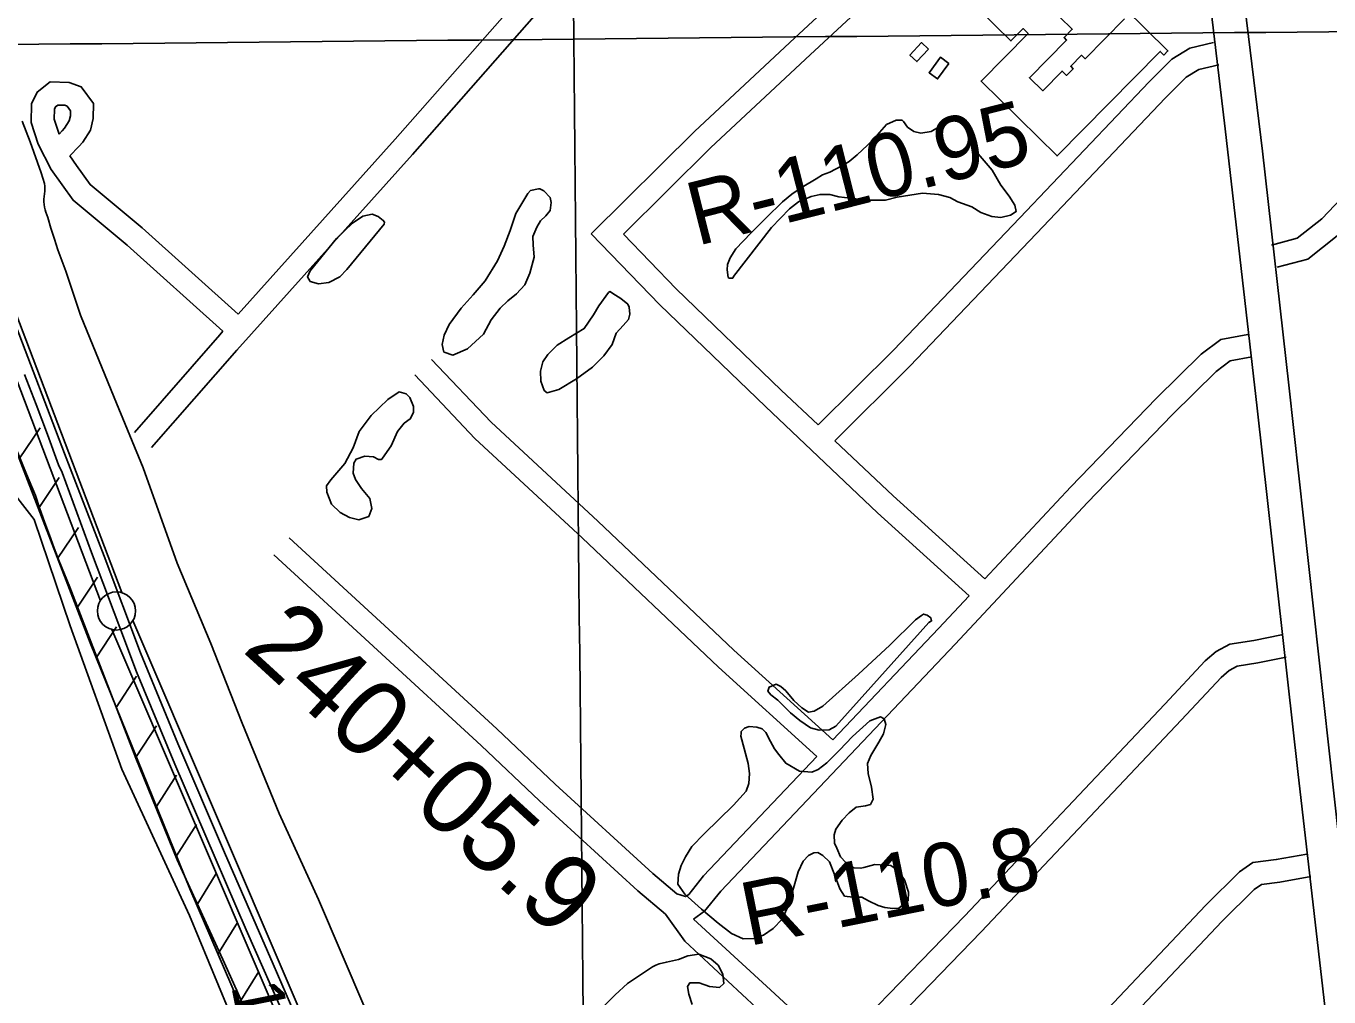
# Model space of a CAD drawing. Extents: x 3625074 to 3663148, y 511451 to 537151.
# Drawn here: x 3633748 to 3635455, y 527777 to 529050 of the extents above; entities that cross this region are included whole.
import ezdxf

# ---------------------------------------------------------------- set-up
doc = ezdxf.new("R2010")
doc.units = 0
for name, color, linetype in [('V-BLDG-OTLN', 7, 'Continuous'), ('V-FLOD-BASE', 7, 'Continuous'), ('V-GRID-MAJR', 7, 'Continuous'), ('V-LEVE-TOET', 7, 'Continuous'), ('V-RIVR-RANG', 7, 'Continuous'), ('V-RIVR-RANG-IDEN', 7, 'Continuous'), ('V-ROAD-CNTR', 7, 'Continuous'), ('V-RRAP-FSHR', 7, 'Continuous'), ('V-SITE-VEGE', 7, 'Continuous'), ('V-SURV-IDEN', 7, 'Continuous'), ('V-SURV-LINE', 7, 'Continuous')]:
    doc.layers.add(name, color=color, linetype=linetype)

msp = doc.modelspace()

# ---------------------------------------------------------------- linework, layer by layer
at = {"layer": 'V-BLDG-OTLN'}
for points in [[(3635186.921, 529073.554), (3635244.406, 529016.8960000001), (3635239.153, 529011.566), (3635234.289, 529016.346), (3635099.119, 528879.197), (3634999.492, 528977.386), (3635060.981, 529039.777), (3635054.43, 529046.232), (3635038.562, 529030.131), (3634997.589, 529070.513)], [(3635102.846, 529061.053), (3635118.864, 529045.267), (3635108.302, 529034.552), (3635111.622, 529031.28), (3635062.916, 528981.861), (3635080.275, 528964.752), (3635105.656, 528990.506), (3635111.378, 528984.8640000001), (3635120.0700000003, 528993.684), (3635116.937, 528996.773), (3635131.23, 529011.275), (3635135.852, 529006.72), (3635187.5500000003, 529059.1730000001)]]:
    msp.add_lwpolyline(points, dxfattribs=at)
for points in [[(3634930.501, 529019.291), (3634915.319, 529002.995), (3634906.187, 529011.504), (3634921.369, 529027.7980000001)], [(3634957.358, 529000.416), (3634942.515, 528980.186), (3634931.3200000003, 528988.401), (3634946.168, 529008.629)]]:
    msp.add_lwpolyline(points, close=True, dxfattribs=at)
at = {"layer": 'V-FLOD-BASE'}
for points in [[(3633790.3880000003, 528474.383), (3633775.714, 528513.895), (3633760.8310000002, 528553.33), (3633745.741, 528592.686)], [(3634161.602, 527574.92), (3634134.628, 527639.0430000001), (3634090.092, 527742.963), (3634036.049, 527864.698), (3633995.556, 527958.789), (3633942.929, 528081.898), (3633892.593, 528202.651), (3633870.653, 528261.117), (3633833.477, 528359.3470000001), (3633795.004, 528464.109), (3633790.3880000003, 528474.383)]]:
    msp.add_lwpolyline(points, dxfattribs=at)
at = {"layer": 'V-GRID-MAJR'}
for points in [[(3634583.656, 516913.037), (3634524.612, 522971.789), (3634465.549, 529032.474), (3634406.486, 535093.172), (3634406.467, 535095.091)], [(3629187.62, 528981.4230000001), (3634465.549, 529032.474), (3639743.471, 529084.2930000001), (3645021.3850000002, 529136.879)]]:
    msp.add_spline(points, degree=3, dxfattribs=at)
at = {"layer": 'V-LEVE-TOET'}
for points in [[(3633742.688, 528924.949), (3633747.916, 528911.455), (3633753.0160000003, 528897.912), (3633757.98, 528884.317), (3633762.813, 528870.675), (3633767.509, 528856.991), (3633772.072, 528843.265), (3633772.296, 528839.828), (3633772.33, 528836.39), (3633772.177, 528832.962), (3633771.8370000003, 528829.56), (3633771.308, 528826.193), (3633771.14, 528822.674), (3633771.2, 528819.154), (3633771.485, 528815.644), (3633771.992, 528812.158), (3633772.724, 528808.713), (3633773.6720000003, 528805.322), (3633774.8370000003, 528801.998), (3633776.211, 528798.756), (3633780.414, 528784.477), (3633784.887, 528770.282), (3633789.628, 528756.174), (3633794.6350000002, 528742.157), (3633799.909, 528728.2390000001)], [(3634287.742, 527552.601), (3634257.696, 527629.329), (3634191.724, 527762.402), (3634130.997, 527904.237), (3634079.614, 528017.094), (3634031.103, 528135.493), (3633989.832, 528239.83), (3633945.782, 528345.136), (3633901.094, 528470.455), (3633863.366, 528562.6460000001), (3633819.35, 528670.281), (3633799.909, 528728.2390000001)], [(3633694.017, 528602.971), (3633704.47, 528574.594), (3633715.1520000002, 528546.305), (3633726.0640000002, 528518.102), (3633737.207, 528489.987), (3633748.578, 528461.966), (3633760.1750000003, 528434.042), (3633766.041, 528416.681), (3633772.097, 528399.386), (3633778.339, 528382.16), (3633784.772, 528365.002), (3633791.3910000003, 528347.915), (3633798.199, 528330.905), (3633805.193, 528313.9720000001)], [(3633805.193, 528313.9720000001), (3633842.839, 528216.2), (3633891.6920000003, 528089.425), (3633946.038, 527956.52), (3634007.7830000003, 527820.7170000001), (3634042.933, 527742.985), (3634099.541, 527605.861), (3634125.36, 527540.948)]]:
    msp.add_lwpolyline(points, dxfattribs=at)
at = {"layer": 'V-ROAD-CNTR'}
for points in [[(3633673.938, 532162.153), (3633780.89, 531985.916), (3633876.6, 531828.509), (3633996.825, 531630.389), (3634264.9990000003, 531191.1460000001), (3634381.197, 530998.172), (3634645.052, 530565.506), (3634778.911, 530342.151), (3635026.809, 529932.475), (3635149.623, 529729.158), (3635201.133, 529645.657), (3635237.929, 529583.988), (3635272.433, 529525.164), (3635292.1520000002, 529457.799), (3635312.892, 529340.52), (3635368.435, 528885.332), (3635402.846, 528578.8960000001), (3635468.14, 527984.167), (3635498.877, 527720.385)], [(3633679.897, 532075.356), (3633969.983, 531601.076), (3634194.6240000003, 531230.475), (3634340.754, 530986.403), (3634517.023, 530698.934), (3634735.024, 530339.394), (3634985.259, 529918.023), (3635105.444, 529727.834), (3635168.1010000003, 529621.4130000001), (3635210.481, 529537.829), (3635240.924, 529474.947), (3635272.682, 529308.5700000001), (3635319.328, 528914.598), (3635361.137, 528548.576), (3635414.789, 528072.17), (3635474.574, 527551.515)], [(3633912.299, 528497.0650000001), (3634024.046, 528624.74), (3634254.102, 528881.164), (3634534.839, 529200.464), (3634752.112, 529444.161), (3634987.54, 529709.088), (3635067.485, 529795.073)], [(3635387.693, 528733.394), (3635427.674, 528743.938), (3635466.247, 528774.723), (3635695.21, 529015.506), (3635937.804, 529271.434), (3636342.6180000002, 529698.507), (3636380.049, 529738.6240000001)], [(3635380.043, 528762.402), (3635413.906, 528771.332), (3635445.9250000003, 528796.887), (3635673.454, 529036.162), (3635916.032, 529292.072), (3636134.203, 529522.24)], [(3635235.9250000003, 529465.003), (3635178.539, 529420.721), (3635057.132, 529312.661), (3634897.5530000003, 529166.2980000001), (3634754.852, 529033.805), (3634624.396, 528911.731), (3634488.5840000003, 528777.251)], [(3635254.253, 529441.251), (3635197.699, 529397.613), (3635077.244, 529290.401), (3634917.899, 529144.25), (3634775.308, 529011.859), (3634645.204, 528890.115), (3634530.733, 528776.77)], [(3634025.85, 528671.675), (3634231.6720000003, 528901.086), (3634512.377, 529220.35), (3634546.188, 529258.273)], [(3633555.375, 529139.109), (3633579.605, 529074.814), (3633603.608, 529010.433), (3633627.383, 528945.968), (3633650.931, 528881.421), (3633670.741, 528827.139), (3633690.742, 528772.926), (3633710.931, 528718.783), (3633731.313, 528664.714), (3633798.004, 528489.295)], [(3634785.789, 528526.514), (3634884.691, 528624.778), (3635050.247, 528798.263), (3635219.54, 528976.251), (3635249.4420000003, 529006.001), (3635272.961, 529020.692), (3635304.1780000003, 529028.058)], [(3634807.576, 528505.872), (3634906.119, 528603.778), (3635071.967, 528777.569), (3635240.992, 528955.275), (3635268.204, 528982.349), (3635284.661, 528992.63), (3635311.068, 528998.86)], [(3634005.8170000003, 528649.345), (3633880.305, 528762.481), (3633809.448, 528821.162), (3633780.855, 528861.411), (3633763.811, 528894.829), (3633754.58, 528923.0380000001), (3633754.969, 528947.611), (3633762.411, 528963.053), (3633779.5530000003, 528976.358), (3633804.0700000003, 528975.477), (3633820.093, 528969.958), (3633836.234, 528948.044), (3633835.856, 528928.178), (3633832.412, 528913.1460000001), (3633822.144, 528897.447), (3633817.082, 528891.711)], [(3633791.063, 528908.011), (3633784.656, 528927.59), (3633784.861, 528940.535), (3633786.375, 528943.677), (3633789.3510000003, 528945.986), (3633798.526, 528945.657), (3633801.483, 528944.638), (3633806.046, 528938.444), (3633805.92, 528931.852), (3633804.3680000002, 528925.076), (3633798.22, 528915.677)], [(3633798.22, 528915.677), (3633795.032, 528912.064), (3633791.063, 528908.011)], [(3633817.082, 528891.711), (3633817.012, 528891.632), (3633804.943, 528879.305)], [(3633813.795, 528866.845), (3633804.943, 528879.305)], [(3634025.8510000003, 528671.675), (3633899.9250000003, 528785.185), (3633831.62, 528841.752), (3633813.795, 528866.845)], [(3634983.782, 528302.692), (3634863.647, 528411.425), (3634716.738, 528550.606), (3634578.6240000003, 528683.919), (3634488.5840000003, 528777.251)], [(3634785.789, 528526.513), (3634737.472, 528572.2880000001), (3634599.844, 528705.133), (3634530.733, 528776.77)], [(3633889.725, 528516.823), (3634001.592, 528644.636), (3634005.816, 528649.344)], [(3635349.034, 528645.219), (3635313.579, 528638.612), (3635287.938, 528619.505), (3635228.782, 528561.061), (3635117.052, 528445.3690000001), (3635004.2630000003, 528324.62)], [(3634805.057, 528113.649), (3634675.611, 528231.117), (3634497.345, 528400.201), (3634357.222, 528530.272), (3634279.378, 528612.469)], [(3635354.5300000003, 528615.727), (3635325.921, 528610.3960000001), (3635307.538, 528596.697), (3635250.116, 528539.9670000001), (3635138.806, 528424.709), (3634965.403, 528239.067), (3634658.319, 527915.4), (3634637.17, 527889.055), (3634622.7321809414, 527878.6731811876)], [(3634784.404, 528091.88), (3634655.205, 528209.123), (3634476.8170000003, 528378.323), (3634336.1040000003, 528508.942), (3634257.1380000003, 528592.323)], [(3635004.2630000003, 528324.6190000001), (3634884.031, 528433.439), (3634807.577, 528505.871)], [(3633798.004, 528489.295), (3633849.9990000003, 528354.563), (3633897.9220000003, 528227.802), (3633946.89, 528108.932), (3634008.0670000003, 527966.16), (3634071.519, 527819.634), (3634134.071, 527675.446), (3634182.24, 527565.426), (3634198.282, 527521.349)], [(3634784.404, 528091.881), (3634635.701, 527935.148), (3634616.336, 527911.025), (3634612.2800000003, 527908.108), (3634600.843, 527911.941), (3634569.34, 527938.272), (3634441.2630000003, 528055.502), (3634364.671, 528128.2440000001), (3634092.773, 528378.518)], [(3634585.9450000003, 527885.2930000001), (3634549.582, 527915.686), (3634420.8030000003, 528033.558), (3634344.181, 528106.33), (3634072.455, 528356.446)], [(3634983.7830000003, 528302.694), (3634943.559, 528259.631), (3634805.057, 528113.649)], [(3635393.313, 528251.404), (3635356.816, 528244.0920000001), (3635325.4, 528239.095), (3635307.602, 528229.393), (3635293.1780000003, 528217.049), (3635240.295, 528160.532), (3634977.907, 527882.608), (3634808.426008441, 527707.4434936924)], [(3635399.207, 528221.988), (3635362.12, 528214.558), (3635335.218, 528210.279), (3635324.72, 528204.557), (3635313.948, 528195.337), (3635262.1550000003, 528139.986), (3634999.595, 527861.88), (3634774.903, 527629.654)], [(3635037.24, 527625.103), (3635293.836, 527896.807), (3635338.094, 527940.486), (3635355.775, 527952.987), (3635386.392, 527956.769), (3635426.2660000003, 527963.919)], [(3634787.785573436, 527686.1108853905), (3634753.245, 527650.412), (3634616.9790000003, 527506.878), (3634545.799, 527432.715), (3634525.605, 527411.308), (3634514.932, 527388.9), (3634512.86, 527365.664), (3634524.8200000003, 527330.946), (3634574.039, 527218.948), (3634589.5700000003, 527196.937), (3634613.665, 527181.974), (3634642.42, 527181.687), (3634672.838, 527195.845), (3634709.041, 527235.762), (3634828.149, 527363.618), (3635058.974, 527604.4230000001), (3635315.284, 527875.825), (3635357.418, 527917.408), (3635366.937, 527924.137), (3635390.882, 527927.095), (3635431.562, 527934.3910000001)], [(3634585.9450000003, 527885.2930000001), (3634611.007066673, 527849.8817082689), (3634780.3480434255, 527692.5586435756), (3634787.7855734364, 527686.1108853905)], [(3634622.732180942, 527878.6731811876), (3634718.3741219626, 527790.8517859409), (3634808.426008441, 527707.4434936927)]]:
    msp.add_lwpolyline(points, dxfattribs=at)
at = {"layer": 'V-RRAP-FSHR'}
for p, q in [((3633738.899, 528482.246), (3633766.166, 528522.755)), ((3633764.049, 528416.92), (3633791.316, 528457.429)), ((3633789.198, 528351.594), (3633816.465, 528392.103)), ((3633814.348, 528286.268), (3633841.614, 528326.777)), ((3633839.829, 528221.073), (3633866.414, 528262.033)), ((3633866.069, 528156.177), (3633892.654, 528197.137)), ((3633892.309, 528091.281), (3633918.893, 528132.241)), ((3633918.549, 528026.385), (3633945.133, 528067.345)), ((3633944.789, 527961.4890000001), (3633971.373, 528002.449)), ((3633971.535, 527896.805), (3633997.153, 527938.376)), ((3633999.288, 527832.542), (3634024.9050000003, 527874.113)), ((3634027.04, 527768.278), (3634052.6580000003, 527809.849))]:
    msp.add_line(p, q, dxfattribs=at)
msp.add_lwpolyline([(3633718.281, 528535.803), (3633831.843, 528240.824), (3633962.244, 527918.3200000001), (3634082.164, 527640.632)], dxfattribs=at)
at = {"layer": 'V-SITE-VEGE'}
for points in [[(3634675.109, 528721.145), (3634673.907, 528718.824), (3634669.2290000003, 528718.892), (3634668.078, 528720.08), (3634666.471, 528730.041), (3634667.157, 528737.0480000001), (3634670.792, 528745.762), (3634677.9760000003, 528757.351), (3634697.574, 528778.1140000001), (3634717.747, 528798.283), (3634739.097, 528819.019), (3634751.526, 528829.359), (3634765.107, 528838.5160000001), (3634783.389, 528849.358), (3634791.651, 528854.498), (3634801.0530000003, 528857.8690000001), (3634816.964, 528866.407), (3634826.401, 528872.115), (3634837.051, 528880.729), (3634850.682, 528893.394), (3634863.1520000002, 528906.659), (3634875.6350000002, 528920.507), (3634887.9930000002, 528926.174), (3634896.179, 528926.053), (3634897.907, 528924.276), (3634903.066, 528917.183), (3634911.164, 528911.22), (3634920.49, 528909.331), (3634933.968, 528911.4720000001), (3634945.761, 528918.314), (3634960.494, 528926.285), (3634970.99, 528924.376), (3634979.061, 528916.659), (3634987.54, 528896.654), (3634995.511, 528881.9230000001), (3635013.9080000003, 528860.607), (3635025.3170000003, 528841.147), (3635036.211, 528826.371), (3635043.639, 528814.5700000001), (3635045.273, 528806.358), (3635038.1890000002, 528801.789), (3635025.278, 528798.4670000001), (3635013.605, 528799.808), (3634999.068, 528805.283), (3634987.48, 528812.4670000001), (3634968.866, 528819.17), (3634958.423, 528824.585), (3634943.87, 528828.89), (3634922.846, 528830.367), (3634889.441, 528825.007), (3634874.183, 528821.138), (3634850.217, 528821.4890000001), (3634812.86, 528825.542), (3634801.211, 528828.634), (3634788.3510000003, 528828.823), (3634776.6180000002, 528826.072), (3634760.148, 528819.295), (3634748.321, 528810.1140000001), (3634724.573, 528785.321)], [(3634405.386, 528829.871), (3634408.951, 528833.912), (3634419.507, 528836.0970000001), (3634421.262, 528836.0700000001), (3634426.488, 528833.656), (3634434.545, 528824.77), (3634436.204, 528818.312), (3634434.881, 528807.81), (3634428.931, 528800.88), (3634421.815, 528793.968), (3634417.02, 528785.853), (3634412.164, 528773.647), (3634412.586, 528762.531), (3634413.524, 528746.733), (3634407.958, 528725.765), (3634401.298, 528710.077), (3634390.605, 528698.539), (3634379.362, 528689.35), (3634369.279, 528679.558), (3634357.366, 528664.534), (3634347.149, 528645.389), (3634326.409, 528626.3960000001), (3634306.991, 528617.909), (3634295.9450000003, 528622.1630000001), (3634295.361, 528622.171), (3634293.167, 528632.143), (3634295.684, 528644.384), (3634302.3200000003, 528658.318), (3634317.832, 528679.724), (3634333.8710000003, 528697.03), (3634349.342, 528715.513), (3634365.507, 528741.59), (3634374.557, 528760.747), (3634382.464, 528781.68), (3634389.802, 528803.79)], [(3634217.127, 528789.941), (3634168.3170000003, 528730.435), (3634158.819, 528720.635), (3634144.679, 528713.24), (3634131.21, 528711.683), (3634120.146, 528714.767), (3634116.724, 528720.664), (3634120.3510000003, 528728.794), (3634154.876, 528770.973), (3634175.6350000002, 528791.131), (3634189.215, 528800.2880000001), (3634201.534, 528803.03), (3634209.089, 528799.9990000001), (3634216.025, 528794.635), (3634217.7460000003, 528792.272)], [(3634511.069, 528700.29), (3634512.84, 528701.433), (3634520.3710000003, 528696.645), (3634527.326, 528692.45), (3634536.566, 528684.715), (3634538.268, 528681.182), (3634539.3000000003, 528671.813), (3634537.4450000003, 528664.825), (3634530.312, 528656.743), (3634521.399, 528646.933), (3634515.916, 528631.813), (3634505.181, 528617.354), (3634490.347, 528602.3690000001), (3634469.072, 528586.894), (3634446.069, 528573.199), (3634430.8030000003, 528568.745), (3634426.754, 528571.727), (3634422.255, 528584.0700000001), (3634421.862, 528596.938), (3634424.9620000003, 528609.17), (3634431.539, 528619.013), (3634443.992, 528631.111), (3634459.336, 528640.826), (3634479.3880000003, 528652.809), (3634491.344, 528670.76), (3634498.537, 528682.933)], [(3634214.983, 528483.028), (3634213.789, 528481.291), (3634209.697, 528481.353), (3634203.3200000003, 528484.955), (3634191.6380000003, 528485.709), (3634180.47, 528481.779), (3634177.472, 528476.56), (3634176.6920000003, 528463.125), (3634179.4930000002, 528454.899), (3634187.507, 528443.088), (3634198.4250000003, 528430.067), (3634201.159, 528417.164), (3634196.914, 528406.701), (3634183.987, 528402.214), (3634171.754, 528405.317), (3634159.572, 528411.925), (3634148.036, 528422.616), (3634141.8370000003, 528438.4940000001), (3634141.372, 528446.684), (3634147.336, 528454.784), (3634165.772, 528476.147), (3634176.593, 528496.451), (3634184.507, 528517.969), (3634200.012, 528538.789), (3634221.9560000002, 528560.102), (3634236.7120000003, 528569.824), (3634246.0330000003, 528567.35), (3634250.6410000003, 528562.607), (3634255.73, 528550.837), (3634255.611, 528542.658), (3634251.401, 528534.531), (3634243.131, 528528.805), (3634234.785, 528517.819), (3634226.329, 528499.234)], [(3634930.9620000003, 528267.359), (3634854.887, 528182.525), (3634809.126, 528131.745), (3634800.281, 528126.61), (3634787.413, 528126.213), (3634775.764, 528129.308), (3634761.873, 528138.866), (3634749.742, 528148.981), (3634733.031, 528165.596), (3634723.7800000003, 528172.748), (3634719.758, 528177.483), (3634721.5870000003, 528182.7170000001), (3634730.9990000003, 528186.672), (3634736.801, 528183.666), (3634743.732, 528177.716), (3634754.074, 528165.289), (3634764.4590000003, 528155.782), (3634773.1410000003, 528149.808), (3634780.7660000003, 528151.453), (3634791.966, 528157.72), (3634838.767, 528199.716), (3634879.663, 528237.706), (3634913.4760000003, 528271.121), (3634921.16, 528276.856), (3634924.109, 528278.568), (3634928.768, 528277.331), (3634933.393, 528273.753), (3634934.503, 528269.647)], [(3634684.399, 528118.363), (3634685.034, 528121.863), (3634685.077, 528124.786), (3634689.228, 528128.816), (3634695.694, 528131.063), (3634705.62, 528130.332), (3634712.602, 528127.892), (3634717.21, 528123.147), (3634723.469, 528111.359), (3634728.593, 528101.932), (3634734.327, 528094.25), (3634743.517, 528083.006), (3634761.494, 528072.805), (3634777.843, 528071.3960000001), (3634786.076, 528074.784), (3634797.311, 528083.387), (3634813.927, 528100.101), (3634831.142, 528117.974), (3634853.66, 528138.694), (3634867.767, 528143.75), (3634872.409, 528141.344), (3634874.634, 528133.711), (3634871.535, 528121.478), (3634865.526, 528110.458), (3634854.75, 528093.074), (3634850.504, 528082.615), (3634851.485, 528069.735), (3634855.896, 528051.547), (3634858.004, 528035.73), (3634854.395, 528028.767), (3634847.94, 528027.108), (3634835.6380000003, 528025.533), (3634826.7600000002, 528018.062), (3634817.2630000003, 528008.263), (3634808.907, 527996.691), (3634807.043, 527989.118), (3634807.465, 527978.001), (3634810.294, 527971.534), (3634815.393, 527960.348), (3634822.2970000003, 527952.647), (3634832.723, 527946.063), (3634842.068, 527945.3420000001), (3634845.593, 527946.46), (3634860.265, 527950.337), (3634881.292, 527948.862), (3634890.551, 527942.297), (3634899.1380000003, 527929.894), (3634904.17, 527914.032), (3634904.006, 527902.928), (3634891.5870000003, 527893.169), (3634883.9790000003, 527892.696), (3634873.474, 527894.019), (3634864.742, 527896.485), (3634851.966, 527902.518), (3634843.2660000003, 527907.323), (3634831.576, 527907.493), (3634820.487, 527908.824), (3634814.193, 527918.2710000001), (3634807.453, 527937.078), (3634800.676, 527953.546), (3634792.0300000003, 527961.859), (3634785.6580000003, 527966.0430000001), (3634780.389, 527965.537), (3634773.323, 527962.131), (3634766.198, 527954.636), (3634759.565, 527940.701), (3634753.4020000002, 527919.158), (3634749.106, 527905.189), (3634745.419, 527892.964), (3634738.775, 527878.446), (3634726.9050000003, 527866.3420000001), (3634714.503, 527857.753), (3634702.159, 527853.256), (3634687.539, 527852.885), (3634672.435, 527859.537), (3634655.094, 527873.238), (3634633.15, 527891.682), (3634611.216, 527911.296), (3634602.0530000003, 527924.2930000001), (3634602.833, 527937.727), (3634606.501, 527948.783), (3634611.933, 527960.397), (3634620.313, 527973.721), (3634636.343, 527990.443), (3634674.892, 528027.88), (3634691.532, 528046.3470000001), (3634695.186, 528056.233), (3634695.966, 528069.67), (3634694.401, 528082.556), (3634688.845, 528102.514)]]:
    msp.add_lwpolyline(points, close=True, dxfattribs=at)
for points in [[(3633720.5470000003, 528451.446), (3633758.213, 528402.6460000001), (3633805.49, 528263.335), (3633873.45, 528075.341), (3633961.819, 527883.328), (3634038.22, 527699.863)], [(3634491.946, 527751.087), (3634519.836, 527779.329), (3634535.841, 527794.296), (3634568.9, 527816.029), (3634573.025, 527818.309), (3634577.727, 527819.9940000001), (3634587.115, 527822.196), (3634602.948, 527825.4720000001), (3634615.299, 527830.554), (3634629.359, 527832.6900000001), (3634645.059, 527826.611), (3634654.877, 527818.282), (3634661.136, 527806.498), (3634662.127, 527794.206), (3634656.788, 527789.022), (3634643.361, 527790.386), (3634629.986, 527795.26), (3634617.7, 527794.855), (3634614.71, 527790.22), (3634616.319, 527780.259), (3634620.798, 527766.746)]]:
    msp.add_lwpolyline(points, dxfattribs=at)
at = {"layer": 'V-SURV-LINE'}
for points in [[(3633293.136055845, 529835.6984090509), (3633873.213792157, 528306.6649667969)], [(3633845.1675968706, 528296.0155063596), (3633265.089992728, 529825.0486002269)], [(3633887.935142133, 528270.1807531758), (3634725.6043499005, 526313.0527950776)], [(3634698.0156642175, 526301.2686992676), (3633860.346716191, 528258.396050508)]]:
    msp.add_lwpolyline(points, dxfattribs=at)
msp.add_circle((3633866.275890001, 528282.6642000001), 25, dxfattribs=at)

# ---------------------------------------------------------------- texts
at = {"layer": 'V-RIVR-RANG'}
msp.add_text('15.1', height=67, rotation=281.2683257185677, dxfattribs=at).set_placement((3634016.4650674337, 527791.2782865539))
at = {"layer": 'V-RIVR-RANG-IDEN'}
for s, height, rotation, p in [('R-110.95', 82.99999799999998, 14.219424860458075, (3634626.977, 528761.0700000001)), ('R-110.8', 82.999998, 11.405099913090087, (3634694.711594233, 527843.0728701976))]:
    msp.add_text(s, height=height, rotation=rotation, dxfattribs=at).set_placement(p)
at = {"layer": 'V-SURV-IDEN'}
msp.add_text('240+05.9', height=100.00000000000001, rotation=317.5186576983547, dxfattribs=at).set_placement((3634029.640272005, 528230.6366022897))

doc.saveas('drawing.dxf')
